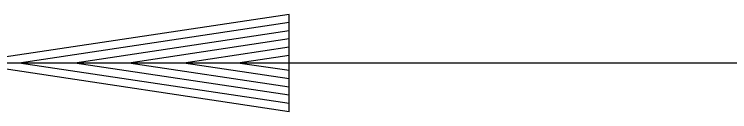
# Model space of a CAD drawing. Extents: x 1671357 to 13005564, y 567358 to 14261451.
# Drawn here: x 12758467.813 to 12758470.827, y 14259904.972 to 14259905.382 of the extents above; entities that cross this region are included whole.
import ezdxf

# ---------------------------------------------------------------- set-up
doc = ezdxf.new("R2010")
doc.units = 0
doc.layers.add('Default', color=7, linetype='Continuous')
doc.layers.add('R_Draft', color=7, linetype='Continuous')

msp = doc.modelspace()

# ---------------------------------------------------------------- linework, layer by layer
at = {"layer": 'Default'}
msp.add_line((12758477.6127, 14259905.1768), (12758467.6051, 14259905.1768), dxfattribs=at)
at = {"layer": 'R_Draft'}
for p, q in [((12758468.9703, 14259905.3816), (12758467.6051, 14259905.1768)), ((12758468.9703, 14259904.9722), (12758468.9703, 14259905.3816)), ((12758468.9703, 14259905.3474), (12758467.8331, 14259905.1768)), ((12758468.9703, 14259905.3126), (12758468.0678, 14259905.1768)), ((12758468.9703, 14259905.2784), (12758468.2952, 14259905.1768)), ((12758468.9703, 14259905.2438), (12758468.5264, 14259905.1768)), ((12758468.9703, 14259905.2088), (12758468.7546, 14259905.1768)), ((12758468.9703, 14259904.9722), (12758467.6051, 14259905.1768)), ((12758468.9703, 14259905.0062), (12758467.8331, 14259905.1768)), ((12758468.9703, 14259905.041), (12758468.0678, 14259905.1768)), ((12758468.9703, 14259905.0752), (12758468.2952, 14259905.1768)), ((12758468.9703, 14259905.1106), (12758468.5264, 14259905.1768)), ((12758468.9703, 14259905.1448), (12758468.7546, 14259905.1768))]:
    msp.add_line(p, q, dxfattribs=at)

doc.saveas('drawing.dxf')
